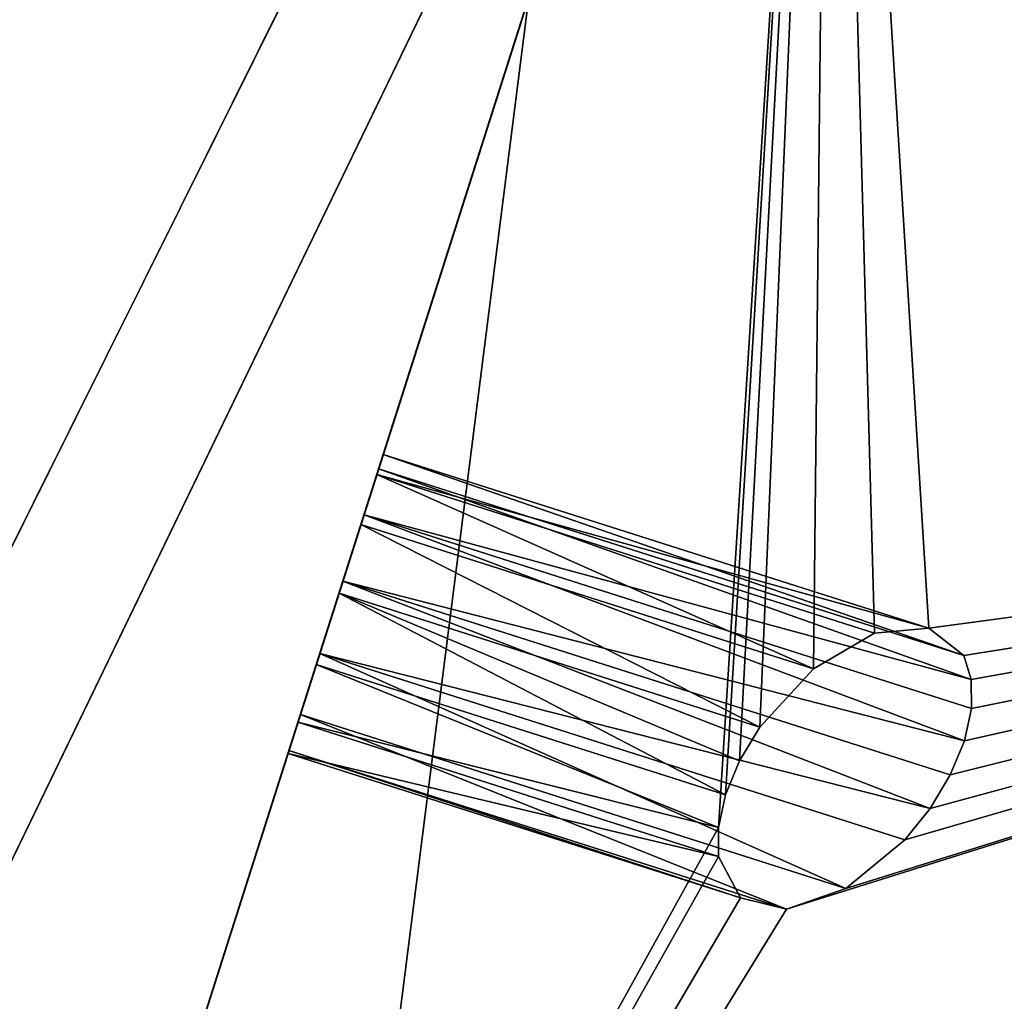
# Model space of a CAD drawing. Extents: x 5.2 to 19.2, y -23 to 23.
# Tile 540 of 656: x 18.295 to 18.478, y -18.814 to -18.632. Entities that reach past the tile are written whole.
import ezdxf

# ---------------------------------------------------------------- set-up
doc = ezdxf.new("R2010")
doc.units = 0
doc.header["$MEASUREMENT"] = 0
doc.layers.get('0').update_dxf_attribs({"linetype": 'CONTINUOUS'})

# ---------------------------------------------------------------- blocks, each defined once
blk = doc.blocks.new('LUXORA_OVAL_LED_37W_STL')
at = {"color": 0}
for p, q in [((18.69293, -17.676, 4.45113), (18.22585, -19.14169, 0.82709)), ((18.69293, -17.676, 4.45113), (18.22585, -19.14169, 0.82709)), ((18.0419, -19.30782, 0.51943), (18.71201, -17.92313, 4.14347)), ((18.0419, -19.30782, 0.51943), (18.71201, -17.92313, 4.14347)), ((17.88697, -19.54595, 4.18098), (18.43425, -18.44684, 4.18098)), ((18.43425, -18.44684, 4.14161), (17.88697, -19.54595, 4.14161)), ((18.43425, -18.44684, 4.14161), (17.88697, -19.54595, 4.14161)), ((17.88697, -19.54595, 4.18098), (18.43425, -18.44684, 4.18098)), ((17.88697, -19.54595, 0.83452), (18.43425, -18.44684, 0.83452)), ((18.43425, -18.44684, 0.79515), (17.88697, -19.54595, 0.79515)), ((18.43425, -18.44684, 0.79515), (17.88697, -19.54595, 0.79515)), ((17.88697, -19.54595, 0.83452), (18.43425, -18.44684, 0.83452)), ((18.44593, -18.4511, 0.51943), (18.22585, -19.14169, 0.82709)), ((18.44593, -18.4511, 0.51943), (18.22585, -19.14169, 0.82709)), ((18.39627, -18.57555, 4.45113), (17.72616, -19.96024, 0.82709)), ((18.39627, -18.57555, 4.45113), (17.72616, -19.96024, 0.82709)), ((18.36141, -18.71631, 0.79625), (18.3626, -18.71259, 0.80983)), ((18.36141, -18.71631, 0.79625), (18.3626, -18.71259, 0.80983)), ((18.3626, -18.71259, 0.80983), (18.36173, -18.7153, 0.82367)), ((18.3626, -18.71259, 0.80983), (18.36173, -18.7153, 0.82367)), ((18.3626, -18.71259, 0.80983), (18.46417, -18.74495, 0.80983)), ((18.3626, -18.71259, 0.80983), (18.46417, -18.74495, 0.80983)), ((18.36173, -18.7153, 0.82367), (18.35901, -18.72383, 0.8346)), ((18.36173, -18.7153, 0.82367), (18.35901, -18.72383, 0.8346)), ((18.36173, -18.7153, 0.82367), (18.47209, -18.75447, 0.82968)), ((18.36173, -18.7153, 0.82367), (18.47209, -18.75447, 0.82968)), ((18.36173, -18.7153, 0.82367), (18.47068, -18.75002, 0.82367)), ((18.36173, -18.7153, 0.82367), (18.47068, -18.75002, 0.82367)), ((18.35844, -18.72563, 0.78604), (18.36141, -18.71631, 0.79625)), ((18.35844, -18.72563, 0.78604), (18.36141, -18.71631, 0.79625)), ((18.36141, -18.71631, 0.79625), (18.45408, -18.74585, 0.79625)), ((18.36141, -18.71631, 0.79625), (18.45408, -18.74585, 0.79625)), ((18.35901, -18.72383, 0.8346), (18.35506, -18.73622, 0.84013)), ((18.35901, -18.72383, 0.8346), (18.35506, -18.73622, 0.84013)), ((18.4708, -18.76593, 0.83816), (18.35901, -18.72383, 0.8346)), ((18.35901, -18.72383, 0.8346), (18.47213, -18.75987, 0.8346)), ((18.4708, -18.76593, 0.83816), (18.35901, -18.72383, 0.8346)), ((18.35901, -18.72383, 0.8346), (18.47213, -18.75987, 0.8346)), ((18.35901, -18.72383, 0.8346), (18.47209, -18.75447, 0.82968)), ((18.35901, -18.72383, 0.8346), (18.47209, -18.75447, 0.82968)), ((18.35437, -18.7384, 0.78155), (18.35844, -18.72563, 0.78604)), ((18.35437, -18.7384, 0.78155), (18.35844, -18.72563, 0.78604)), ((18.35844, -18.72563, 0.78604), (18.44272, -18.75249, 0.78604)), ((18.35844, -18.72563, 0.78604), (18.44272, -18.75249, 0.78604)), ((18.35506, -18.73622, 0.84013), (18.35079, -18.74964, 0.83897)), ((18.35506, -18.73622, 0.84013), (18.35079, -18.74964, 0.83897)), ((18.4708, -18.76593, 0.83816), (18.35506, -18.73622, 0.84013)), ((18.46818, -18.77227, 0.84013), (18.35506, -18.73622, 0.84013)), ((18.4708, -18.76593, 0.83816), (18.35506, -18.73622, 0.84013)), ((18.46818, -18.77227, 0.84013), (18.35506, -18.73622, 0.84013)), ((18.46442, -18.77854, 0.8404), (18.35506, -18.73622, 0.84013)), ((18.46442, -18.77854, 0.8404), (18.35506, -18.73622, 0.84013)), ((18.35013, -18.75169, 0.78379), (18.35437, -18.7384, 0.78155)), ((18.35013, -18.75169, 0.78379), (18.35437, -18.7384, 0.78155)), ((18.35437, -18.7384, 0.78155), (18.43271, -18.76336, 0.78155)), ((18.42633, -18.77597, 0.78379), (18.35437, -18.7384, 0.78155)), ((18.42633, -18.77597, 0.78379), (18.35437, -18.7384, 0.78155)), ((18.42895, -18.76963, 0.78182), (18.35437, -18.7384, 0.78155)), ((18.42895, -18.76963, 0.78182), (18.35437, -18.7384, 0.78155)), ((18.35437, -18.7384, 0.78155), (18.43271, -18.76336, 0.78155)), ((18.46417, -18.74495, 0.80983), (18.45408, -18.74585, 0.79625)), ((18.46417, -18.74495, 0.80983), (18.45408, -18.74585, 0.79625)), ((18.47068, -18.75002, 0.82367), (18.46417, -18.74495, 0.80983)), ((18.47068, -18.75002, 0.82367), (18.46417, -18.74495, 0.80983)), ((18.45408, -18.74585, 0.79625), (18.44272, -18.75249, 0.78604)), ((18.45408, -18.74585, 0.79625), (18.44272, -18.75249, 0.78604)), ((18.35079, -18.74964, 0.83897), (18.34716, -18.76101, 0.8314)), ((18.35079, -18.74964, 0.83897), (18.34716, -18.76101, 0.8314)), ((18.45974, -18.78436, 0.83897), (18.35079, -18.74964, 0.83897)), ((18.46442, -18.77854, 0.8404), (18.35079, -18.74964, 0.83897)), ((18.46442, -18.77854, 0.8404), (18.35079, -18.74964, 0.83897)), ((18.45974, -18.78436, 0.83897), (18.35079, -18.74964, 0.83897)), ((18.47209, -18.75447, 0.82968), (18.47068, -18.75002, 0.82367)), ((18.47209, -18.75447, 0.82968), (18.47068, -18.75002, 0.82367)), ((18.3467, -18.76247, 0.79227), (18.35013, -18.75169, 0.78379)), ((18.3467, -18.76247, 0.79227), (18.35013, -18.75169, 0.78379)), ((18.425, -18.78202, 0.78735), (18.35013, -18.75169, 0.78379)), ((18.425, -18.78202, 0.78735), (18.35013, -18.75169, 0.78379)), ((18.42633, -18.77597, 0.78379), (18.35013, -18.75169, 0.78379)), ((18.42633, -18.77597, 0.78379), (18.35013, -18.75169, 0.78379)), ((18.44272, -18.75249, 0.78604), (18.43271, -18.76336, 0.78155)), ((18.44272, -18.75249, 0.78604), (18.43271, -18.76336, 0.78155)), ((18.47213, -18.75987, 0.8346), (18.47209, -18.75447, 0.82968)), ((18.47213, -18.75987, 0.8346), (18.47209, -18.75447, 0.82968)), ((18.4708, -18.76593, 0.83816), (18.47213, -18.75987, 0.8346)), ((18.4708, -18.76593, 0.83816), (18.47213, -18.75987, 0.8346)), ((18.34716, -18.76101, 0.8314), (18.34502, -18.76773, 0.81915)), ((18.34716, -18.76101, 0.8314), (18.34502, -18.76773, 0.81915)), ((18.44873, -18.79338, 0.8314), (18.34716, -18.76101, 0.8314)), ((18.44873, -18.79338, 0.8314), (18.34716, -18.76101, 0.8314)), ((18.34486, -18.76826, 0.80503), (18.3467, -18.76247, 0.79227)), ((18.34486, -18.76826, 0.80503), (18.3467, -18.76247, 0.79227)), ((18.42504, -18.78743, 0.79227), (18.3467, -18.76247, 0.79227)), ((18.42504, -18.78743, 0.79227), (18.3467, -18.76247, 0.79227)), ((18.425, -18.78202, 0.78735), (18.3467, -18.76247, 0.79227)), ((18.425, -18.78202, 0.78735), (18.3467, -18.76247, 0.79227)), ((18.43271, -18.76336, 0.78155), (18.42895, -18.76963, 0.78182)), ((18.43271, -18.76336, 0.78155), (18.42895, -18.76963, 0.78182)), ((18.46818, -18.77227, 0.84013), (18.4708, -18.76593, 0.83816)), ((18.46818, -18.77227, 0.84013), (18.4708, -18.76593, 0.83816)), ((18.34502, -18.76773, 0.81915), (18.34486, -18.76826, 0.80503)), ((18.34502, -18.76773, 0.81915), (18.34486, -18.76826, 0.80503)), ((18.42914, -18.79511, 0.80503), (18.34486, -18.76826, 0.80503)), ((18.42914, -18.79511, 0.80503), (18.34486, -18.76826, 0.80503)), ((18.43769, -18.79726, 0.81915), (18.34502, -18.76773, 0.81915)), ((18.43769, -18.79726, 0.81915), (18.34502, -18.76773, 0.81915)), ((18.42895, -18.76963, 0.78182), (18.42633, -18.77597, 0.78379)), ((18.42895, -18.76963, 0.78182), (18.42633, -18.77597, 0.78379)), ((18.46442, -18.77854, 0.8404), (18.46818, -18.77227, 0.84013)), ((18.46442, -18.77854, 0.8404), (18.46818, -18.77227, 0.84013)), ((18.42633, -18.77597, 0.78379), (18.425, -18.78202, 0.78735)), ((18.42633, -18.77597, 0.78379), (18.425, -18.78202, 0.78735)), ((18.45974, -18.78436, 0.83897), (18.46442, -18.77854, 0.8404)), ((18.45974, -18.78436, 0.83897), (18.46442, -18.77854, 0.8404)), ((18.425, -18.78202, 0.78735), (18.42504, -18.78743, 0.79227)), ((18.425, -18.78202, 0.78735), (18.42504, -18.78743, 0.79227)), ((18.44873, -18.79338, 0.8314), (18.45974, -18.78436, 0.83897)), ((18.44873, -18.79338, 0.8314), (18.45974, -18.78436, 0.83897)), ((18.42504, -18.78743, 0.79227), (18.42914, -18.79511, 0.80503)), ((18.42504, -18.78743, 0.79227), (18.42914, -18.79511, 0.80503)), ((18.43769, -18.79726, 0.81915), (18.44873, -18.79338, 0.8314)), ((18.43769, -18.79726, 0.81915), (18.44873, -18.79338, 0.8314)), ((18.42914, -18.79511, 0.80503), (18.43769, -18.79726, 0.81915)), ((18.42914, -18.79511, 0.80503), (18.43769, -18.79726, 0.81915))]:
    blk.add_line(p, q, dxfattribs=at)
mesh = blk.add_polyface(dxfattribs=at)
corners = [(5.68976, -17.26589, 4.18098), (5.57647, 16.04331, 4.18098), (5.57647, -16.04331, 4.18098), (5.68976, 17.26589, 4.18098), (6.02576, -18.44684, 4.18098), (6.02576, 18.44684, 4.18098), (6.57305, -19.54595, 4.18098), (6.57305, 19.54595, 4.18098), (7.15127, -16.04331, 4.18098), (7.31298, -20.52577, 4.18098), (7.26225, -17.09924, 4.18098), (7.59035, -18.10902, 4.18098), (8.22035, -21.35295, 4.18098), (8.12122, -19.02851, 4.18098), (8.83167, -19.81755, 4.18098), (9.26427, -21.99931, 4.18098), (9.69064, -20.44162, 4.18098), (10.40918, -22.44286, 4.18098), (10.66059, -20.87348, 4.18098), (11.6161, -22.66847, 4.18098), (11.69914, -21.09423, 4.18098), (12.84392, -22.66847, 4.18098), (12.76088, -21.09423, 4.18098), (13.79943, -20.87348, 4.18098), (14.05084, -22.44286, 4.18098), (14.76938, -20.44162, 4.18098), (15.19575, -21.99931, 4.18098), (15.62835, -19.81755, 4.18098), (16.23966, -21.35295, 4.18098), (16.3388, -19.02851, 4.18098), (17.14704, -20.52577, 4.18098), (16.86967, -18.10902, 4.18098), (17.19777, -17.09924, 4.18098), (17.88697, -19.54595, 4.18098), (17.30875, -16.04331, 4.18098), (17.30875, 16.04331, 4.18098), (7.15127, 16.04331, 4.18098), (7.31298, 20.52577, 4.18098), (7.26225, 17.09924, 4.18098), (7.59035, 18.10902, 4.18098), (8.22035, 21.35295, 4.18098), (8.12122, 19.02851, 4.18098), (8.83167, 19.81755, 4.18098), (9.26427, 21.99931, 4.18098), (9.69064, 20.44162, 4.18098), (10.40918, 22.44286, 4.18098), (10.66059, 20.87348, 4.18098), (11.6161, 22.66847, 4.18098), (11.69914, 21.09423, 4.18098), (12.84392, 22.66847, 4.18098), (12.76088, 21.09423, 4.18098), (13.79943, 20.87348, 4.18098), (14.05084, 22.44286, 4.18098), (14.76938, 20.44162, 4.18098), (15.19575, 21.99931, 4.18098), (15.62835, 19.81755, 4.18098), (16.23966, 21.35295, 4.18098), (16.3388, 19.02851, 4.18098), (17.14704, 20.52577, 4.18098), (16.86967, 18.10902, 4.18098), (17.19777, 17.09924, 4.18098), (17.88697, 19.54595, 4.18098), (18.43425, -18.44684, 4.18098), (18.43425, 18.44684, 4.18098), (18.77026, -17.26589, 4.18098), (18.77026, 17.26589, 4.18098), (18.88355, -16.04331, 4.18098), (18.88355, 16.04331, 4.18098)]
mesh.append_faces([[corners[k] for k in face] for face in [(0, 1, 2), (65, 66, 67)]], dxfattribs={"vtx0": -1, "color": 0})
mesh.append_faces([[corners[k] for k in face] for face in [(1, 0, 3), (3, 4, 5), (5, 6, 7), (8, 9, 10), (10, 9, 11), (11, 12, 13), (13, 12, 14), (14, 15, 16), (16, 17, 18), (18, 19, 20), (20, 21, 22), (22, 21, 23), (23, 24, 25), (25, 26, 27), (27, 28, 29), (29, 30, 31), (31, 30, 32), (32, 33, 34), (34, 33, 35), (7, 36, 37), (36, 7, 8), (37, 39, 40), (40, 42, 43), (43, 44, 45), (45, 46, 47), (47, 48, 49), (49, 51, 52), (52, 53, 54), (54, 55, 56), (56, 57, 58), (58, 60, 61), (61, 62, 63), (63, 64, 65)]], dxfattribs={"vtx0": -1, "vtx1": -1, "color": 0})
mesh.append_faces([[corners[k] for k in face] for face in [(7, 6, 8), (61, 35, 33)]], dxfattribs={"vtx0": -1, "vtx1": -1, "vtx2": -1, "color": 0})
mesh.append_faces([[corners[k] for k in face] for face in [(3, 0, 4), (5, 4, 6), (8, 6, 9), (11, 9, 12), (14, 12, 15), (16, 15, 17), (18, 17, 19), (20, 19, 21), (23, 21, 24), (25, 24, 26), (27, 26, 28), (29, 28, 30), (32, 30, 33), (37, 36, 38), (37, 38, 39), (40, 39, 41), (40, 41, 42), (43, 42, 44), (45, 44, 46), (47, 46, 48), (49, 48, 50), (49, 50, 51), (52, 51, 53), (54, 53, 55), (56, 55, 57), (58, 57, 59), (58, 59, 60), (61, 60, 35), (61, 33, 62), (63, 62, 64), (65, 64, 66)]], dxfattribs={"vtx0": -1, "vtx2": -1, "color": 0})
mesh = blk.add_polyface(dxfattribs=at)
corners = [(5.68976, 17.26589, 4.14161), (5.57647, -16.04331, 4.14161), (5.57647, 16.04331, 4.14161), (5.68976, -17.26589, 4.14161), (6.02576, 18.44684, 4.14161), (6.02576, -18.44684, 4.14161), (6.57305, 19.54595, 4.14161), (6.57305, -19.54595, 4.14161), (7.15127, 16.04331, 4.14161), (7.31298, 20.52577, 4.14161), (7.26225, 17.09924, 4.14161), (7.59035, 18.10902, 4.14161), (8.22035, 21.35295, 4.14161), (8.12122, 19.02851, 4.14161), (8.83167, 19.81755, 4.14161), (9.26427, 21.99931, 4.14161), (9.69064, 20.44162, 4.14161), (10.40918, 22.44286, 4.14161), (10.66059, 20.87348, 4.14161), (11.6161, 22.66847, 4.14161), (11.69914, 21.09423, 4.14161), (12.84392, 22.66847, 4.14161), (12.76088, 21.09423, 4.14161), (13.79943, 20.87348, 4.14161), (14.05084, 22.44286, 4.14161), (14.76938, 20.44162, 4.14161), (15.19575, 21.99931, 4.14161), (15.62835, 19.81755, 4.14161), (16.23966, 21.35295, 4.14161), (16.3388, 19.02851, 4.14161), (17.14704, 20.52577, 4.14161), (16.86967, 18.10902, 4.14161), (17.19777, 17.09924, 4.14161), (17.88697, 19.54595, 4.14161), (17.30875, 16.04331, 4.14161), (17.30875, -16.04331, 4.14161), (7.15127, -16.04331, 4.14161), (7.31298, -20.52577, 4.14161), (7.26225, -17.09924, 4.14161), (7.59035, -18.10902, 4.14161), (8.22035, -21.35295, 4.14161), (8.12122, -19.02851, 4.14161), (8.83167, -19.81755, 4.14161), (9.26427, -21.99931, 4.14161), (9.69064, -20.44162, 4.14161), (10.40918, -22.44286, 4.14161), (10.66059, -20.87348, 4.14161), (11.6161, -22.66847, 4.14161), (11.69914, -21.09423, 4.14161), (12.84392, -22.66847, 4.14161), (12.76088, -21.09423, 4.14161), (13.79943, -20.87348, 4.14161), (14.05084, -22.44286, 4.14161), (14.76938, -20.44162, 4.14161), (15.19575, -21.99931, 4.14161), (15.62835, -19.81755, 4.14161), (16.23966, -21.35295, 4.14161), (16.3388, -19.02851, 4.14161), (17.14704, -20.52577, 4.14161), (16.86967, -18.10902, 4.14161), (17.19777, -17.09924, 4.14161), (17.88697, -19.54595, 4.14161), (18.43425, 18.44684, 4.14161), (18.43425, -18.44684, 4.14161), (18.77026, 17.26589, 4.14161), (18.77026, -17.26589, 4.14161), (18.88355, 16.04331, 4.14161), (18.88355, -16.04331, 4.14161)]
mesh.append_faces([[corners[k] for k in face] for face in [(0, 1, 2), (65, 66, 67)]], dxfattribs={"vtx0": -1, "color": 0})
mesh.append_faces([[corners[k] for k in face] for face in [(1, 0, 3), (3, 4, 5), (5, 6, 7), (8, 9, 10), (10, 9, 11), (11, 12, 13), (13, 12, 14), (14, 15, 16), (16, 17, 18), (18, 19, 20), (20, 21, 22), (22, 21, 23), (23, 24, 25), (25, 26, 27), (27, 28, 29), (29, 30, 31), (31, 30, 32), (32, 33, 34), (34, 33, 35), (7, 36, 37), (36, 7, 8), (37, 39, 40), (40, 42, 43), (43, 44, 45), (45, 46, 47), (47, 48, 49), (49, 51, 52), (52, 53, 54), (54, 55, 56), (56, 57, 58), (58, 60, 61), (61, 62, 63), (63, 64, 65)]], dxfattribs={"vtx0": -1, "vtx1": -1, "color": 0})
mesh.append_faces([[corners[k] for k in face] for face in [(7, 6, 8), (61, 35, 33)]], dxfattribs={"vtx0": -1, "vtx1": -1, "vtx2": -1, "color": 0})
mesh.append_faces([[corners[k] for k in face] for face in [(3, 0, 4), (5, 4, 6), (8, 6, 9), (11, 9, 12), (14, 12, 15), (16, 15, 17), (18, 17, 19), (20, 19, 21), (23, 21, 24), (25, 24, 26), (27, 26, 28), (29, 28, 30), (32, 30, 33), (37, 36, 38), (37, 38, 39), (40, 39, 41), (40, 41, 42), (43, 42, 44), (45, 44, 46), (47, 46, 48), (49, 48, 50), (49, 50, 51), (52, 51, 53), (54, 53, 55), (56, 55, 57), (58, 57, 59), (58, 59, 60), (61, 60, 35), (61, 33, 62), (63, 62, 64), (65, 64, 66)]], dxfattribs={"vtx0": -1, "vtx2": -1, "color": 0})
mesh = blk.add_polyface(dxfattribs=at)
corners = [(5.68976, -17.26589, 0.83452), (5.57647, 16.04331, 0.83452), (5.57647, -16.04331, 0.83452), (5.68976, 17.26589, 0.83452), (6.02576, -18.44684, 0.83452), (6.02576, 18.44684, 0.83452), (6.57305, -19.54595, 0.83452), (6.57305, 19.54595, 0.83452), (7.15127, -16.04331, 0.83452), (7.31298, -20.52577, 0.83452), (7.26225, -17.09924, 0.83452), (7.59035, -18.10902, 0.83452), (8.22035, -21.35295, 0.83452), (8.12122, -19.02851, 0.83452), (8.83167, -19.81755, 0.83452), (9.26427, -21.99931, 0.83452), (9.69064, -20.44162, 0.83452), (10.40918, -22.44286, 0.83452), (10.66059, -20.87348, 0.83452), (11.6161, -22.66847, 0.83452), (11.69914, -21.09423, 0.83452), (12.84392, -22.66847, 0.83452), (12.76088, -21.09423, 0.83452), (13.79943, -20.87348, 0.83452), (14.05084, -22.44286, 0.83452), (14.76938, -20.44162, 0.83452), (15.19575, -21.99931, 0.83452), (15.62835, -19.81755, 0.83452), (16.23966, -21.35295, 0.83452), (16.3388, -19.02851, 0.83452), (17.14704, -20.52577, 0.83452), (16.86967, -18.10902, 0.83452), (17.19777, -17.09924, 0.83452), (17.88697, -19.54595, 0.83452), (17.30875, -16.04331, 0.83452), (17.30875, 16.04331, 0.83452), (7.15127, 16.04331, 0.83452), (7.31298, 20.52577, 0.83452), (7.26225, 17.09924, 0.83452), (7.59035, 18.10902, 0.83452), (8.22035, 21.35295, 0.83452), (8.12122, 19.02851, 0.83452), (8.83167, 19.81755, 0.83452), (9.26427, 21.99931, 0.83452), (9.69064, 20.44162, 0.83452), (10.40918, 22.44286, 0.83452), (10.66059, 20.87348, 0.83452), (11.6161, 22.66847, 0.83452), (11.69914, 21.09423, 0.83452), (12.84392, 22.66847, 0.83452), (12.76088, 21.09423, 0.83452), (13.79943, 20.87348, 0.83452), (14.05084, 22.44286, 0.83452), (14.76938, 20.44162, 0.83452), (15.19575, 21.99931, 0.83452), (15.62835, 19.81755, 0.83452), (16.23966, 21.35295, 0.83452), (16.3388, 19.02851, 0.83452), (17.14704, 20.52577, 0.83452), (16.86967, 18.10902, 0.83452), (17.19777, 17.09924, 0.83452), (17.88697, 19.54595, 0.83452), (18.43425, -18.44684, 0.83452), (18.43425, 18.44684, 0.83452), (18.77026, -17.26589, 0.83452), (18.77026, 17.26589, 0.83452), (18.88355, -16.04331, 0.83452), (18.88355, 16.04331, 0.83452)]
mesh.append_faces([[corners[k] for k in face] for face in [(0, 1, 2), (65, 66, 67)]], dxfattribs={"vtx0": -1, "color": 0})
mesh.append_faces([[corners[k] for k in face] for face in [(1, 0, 3), (3, 4, 5), (5, 6, 7), (8, 9, 10), (10, 9, 11), (11, 12, 13), (13, 12, 14), (14, 15, 16), (16, 17, 18), (18, 19, 20), (20, 21, 22), (22, 21, 23), (23, 24, 25), (25, 26, 27), (27, 28, 29), (29, 30, 31), (31, 30, 32), (32, 33, 34), (34, 33, 35), (7, 36, 37), (36, 7, 8), (37, 39, 40), (40, 42, 43), (43, 44, 45), (45, 46, 47), (47, 48, 49), (49, 51, 52), (52, 53, 54), (54, 55, 56), (56, 57, 58), (58, 60, 61), (61, 62, 63), (63, 64, 65)]], dxfattribs={"vtx0": -1, "vtx1": -1, "color": 0})
mesh.append_faces([[corners[k] for k in face] for face in [(7, 6, 8), (61, 35, 33)]], dxfattribs={"vtx0": -1, "vtx1": -1, "vtx2": -1, "color": 0})
mesh.append_faces([[corners[k] for k in face] for face in [(3, 0, 4), (5, 4, 6), (8, 6, 9), (11, 9, 12), (14, 12, 15), (16, 15, 17), (18, 17, 19), (20, 19, 21), (23, 21, 24), (25, 24, 26), (27, 26, 28), (29, 28, 30), (32, 30, 33), (37, 36, 38), (37, 38, 39), (40, 39, 41), (40, 41, 42), (43, 42, 44), (45, 44, 46), (47, 46, 48), (49, 48, 50), (49, 50, 51), (52, 51, 53), (54, 53, 55), (56, 55, 57), (58, 57, 59), (58, 59, 60), (61, 60, 35), (61, 33, 62), (63, 62, 64), (65, 64, 66)]], dxfattribs={"vtx0": -1, "vtx2": -1, "color": 0})
mesh = blk.add_polyface(dxfattribs=at)
corners = [(5.68976, 17.26589, 0.79515), (5.57647, -16.04331, 0.79515), (5.57647, 16.04331, 0.79515), (5.68976, -17.26589, 0.79515), (6.02576, 18.44684, 0.79515), (6.02576, -18.44684, 0.79515), (6.57305, 19.54595, 0.79515), (6.57305, -19.54595, 0.79515), (7.15127, 16.04331, 0.79515), (7.31298, 20.52577, 0.79515), (7.26225, 17.09924, 0.79515), (7.59035, 18.10902, 0.79515), (8.22035, 21.35295, 0.79515), (8.12122, 19.02851, 0.79515), (8.83167, 19.81755, 0.79515), (9.26427, 21.99931, 0.79515), (9.69064, 20.44162, 0.79515), (10.40918, 22.44286, 0.79515), (10.66059, 20.87348, 0.79515), (11.6161, 22.66847, 0.79515), (11.69914, 21.09423, 0.79515), (12.84392, 22.66847, 0.79515), (12.76088, 21.09423, 0.79515), (13.79943, 20.87348, 0.79515), (14.05084, 22.44286, 0.79515), (14.76938, 20.44162, 0.79515), (15.19575, 21.99931, 0.79515), (15.62835, 19.81755, 0.79515), (16.23966, 21.35295, 0.79515), (16.3388, 19.02851, 0.79515), (17.14704, 20.52577, 0.79515), (16.86967, 18.10902, 0.79515), (17.19777, 17.09924, 0.79515), (17.88697, 19.54595, 0.79515), (17.30875, 16.04331, 0.79515), (17.30875, -16.04331, 0.79515), (7.15127, -16.04331, 0.79515), (7.31298, -20.52577, 0.79515), (7.26225, -17.09924, 0.79515), (7.59035, -18.10902, 0.79515), (8.22035, -21.35295, 0.79515), (8.12122, -19.02851, 0.79515), (8.83167, -19.81755, 0.79515), (9.26427, -21.99931, 0.79515), (9.69064, -20.44162, 0.79515), (10.40918, -22.44286, 0.79515), (10.66059, -20.87348, 0.79515), (11.6161, -22.66847, 0.79515), (11.69914, -21.09423, 0.79515), (12.84392, -22.66847, 0.79515), (12.76088, -21.09423, 0.79515), (13.79943, -20.87348, 0.79515), (14.05084, -22.44286, 0.79515), (14.76938, -20.44162, 0.79515), (15.19575, -21.99931, 0.79515), (15.62835, -19.81755, 0.79515), (16.23966, -21.35295, 0.79515), (16.3388, -19.02851, 0.79515), (17.14704, -20.52577, 0.79515), (16.86967, -18.10902, 0.79515), (17.19777, -17.09924, 0.79515), (17.88697, -19.54595, 0.79515), (18.43425, 18.44684, 0.79515), (18.43425, -18.44684, 0.79515), (18.77026, 17.26589, 0.79515), (18.77026, -17.26589, 0.79515), (18.88355, 16.04331, 0.79515), (18.88355, -16.04331, 0.79515)]
mesh.append_faces([[corners[k] for k in face] for face in [(0, 1, 2), (65, 66, 67)]], dxfattribs={"vtx0": -1, "color": 0})
mesh.append_faces([[corners[k] for k in face] for face in [(1, 0, 3), (3, 4, 5), (5, 6, 7), (8, 9, 10), (10, 9, 11), (11, 12, 13), (13, 12, 14), (14, 15, 16), (16, 17, 18), (18, 19, 20), (20, 21, 22), (22, 21, 23), (23, 24, 25), (25, 26, 27), (27, 28, 29), (29, 30, 31), (31, 30, 32), (32, 33, 34), (34, 33, 35), (7, 36, 37), (36, 7, 8), (37, 39, 40), (40, 42, 43), (43, 44, 45), (45, 46, 47), (47, 48, 49), (49, 51, 52), (52, 53, 54), (54, 55, 56), (56, 57, 58), (58, 60, 61), (61, 62, 63), (63, 64, 65)]], dxfattribs={"vtx0": -1, "vtx1": -1, "color": 0})
mesh.append_faces([[corners[k] for k in face] for face in [(7, 6, 8), (61, 35, 33)]], dxfattribs={"vtx0": -1, "vtx1": -1, "vtx2": -1, "color": 0})
mesh.append_faces([[corners[k] for k in face] for face in [(3, 0, 4), (5, 4, 6), (8, 6, 9), (11, 9, 12), (14, 12, 15), (16, 15, 17), (18, 17, 19), (20, 19, 21), (23, 21, 24), (25, 24, 26), (27, 26, 28), (29, 28, 30), (32, 30, 33), (37, 36, 38), (37, 38, 39), (40, 39, 41), (40, 41, 42), (43, 42, 44), (45, 44, 46), (47, 46, 48), (49, 48, 50), (49, 50, 51), (52, 51, 53), (54, 53, 55), (56, 55, 57), (58, 57, 59), (58, 59, 60), (61, 60, 35), (61, 33, 62), (63, 62, 64), (65, 64, 66)]], dxfattribs={"vtx0": -1, "vtx2": -1, "color": 0})
mesh = blk.add_polyface(dxfattribs=at)
corners = [(6.14095, -17.17998, 4.13799), (6.03436, 16.05688, 4.13799), (6.03436, -16.02974, 4.13799), (6.14095, 17.20712, 4.13799), (6.42806, -16.02974, 4.13799), (6.45707, -18.29106, 4.13799), (6.54078, -17.17417, 4.13799), (6.97198, -19.32512, 4.13799), (6.87459, -18.27462, 4.13799), (7.41668, -19.28879, 4.13799), (7.66812, -20.24697, 4.13799), (8.14621, -20.17773, 4.13799), (8.52181, -21.0252, 4.13799), (9.03515, -20.90726, 4.13799), (9.50395, -21.63332, 4.13799), (10.04933, -21.44935, 4.13799), (10.58112, -22.05062, 4.13799), (11.14977, -21.78317, 4.13799), (11.71662, -22.26288, 4.13799), (12.2942, -21.89588, 4.13799), (12.87179, -22.26288, 4.13799), (13.43863, -21.78317, 4.13799), (14.00729, -22.05062, 4.13799), (14.53908, -21.44935, 4.13799), (15.08446, -21.63332, 4.13799), (15.55326, -20.90726, 4.13799), (16.0666, -21.0252, 4.13799), (16.44219, -20.17773, 4.13799), (16.92028, -20.24697, 4.13799), (17.17172, -19.28879, 4.13799), (17.61643, -19.32512, 4.13799), (17.71381, -18.27462, 4.13799), (18.13133, -18.29106, 4.13799), (18.04763, -17.17417, 4.13799), (18.16035, -16.02974, 4.13799), (18.44746, -17.17998, 4.13799), (18.16035, 16.05688, 4.13799), (6.42806, 16.05688, 4.13799), (6.45707, 18.31819, 4.13799), (6.54078, 17.2013, 4.13799), (6.97198, 19.35226, 4.13799), (6.87459, 18.30175, 4.13799), (7.41668, 19.31593, 4.13799), (7.66812, 20.2741, 4.13799), (8.14621, 20.20486, 4.13799), (8.52181, 21.05234, 4.13799), (9.03515, 20.93439, 4.13799), (9.50395, 21.66046, 4.13799), (10.04933, 21.47648, 4.13799), (10.58112, 22.07775, 4.13799), (11.14977, 21.8103, 4.13799), (11.71662, 22.29002, 4.13799), (12.2942, 21.92302, 4.13799), (12.87179, 22.29002, 4.13799), (13.43863, 21.8103, 4.13799), (14.00729, 22.07775, 4.13799), (14.53908, 21.47648, 4.13799), (15.08446, 21.66046, 4.13799), (15.55326, 20.93439, 4.13799), (16.0666, 21.05234, 4.13799), (16.44219, 20.20486, 4.13799), (16.92028, 20.2741, 4.13799), (17.17172, 19.31593, 4.13799), (17.61643, 19.35226, 4.13799), (17.71381, 18.30175, 4.13799), (18.13133, 18.31819, 4.13799), (18.04763, 17.2013, 4.13799), (18.44746, 17.20712, 4.13799), (18.55405, -16.02974, 4.13799), (18.55405, 16.05688, 4.13799)]
mesh.append_faces([[corners[k] for k in face] for face in [(0, 1, 2), (67, 68, 69)]], dxfattribs={"vtx0": -1, "color": 0})
mesh.append_faces([[corners[k] for k in face] for face in [(1, 0, 3), (4, 5, 6), (6, 7, 8), (8, 7, 9), (9, 10, 11), (11, 12, 13), (13, 14, 15), (15, 16, 17), (17, 18, 19), (19, 20, 21), (21, 22, 23), (23, 24, 25), (25, 26, 27), (27, 28, 29), (29, 30, 31), (31, 32, 33), (33, 32, 34), (34, 35, 36), (3, 37, 38), (37, 3, 4), (38, 39, 40), (40, 42, 43), (43, 44, 45), (45, 46, 47), (47, 48, 49), (49, 50, 51), (51, 52, 53), (53, 54, 55), (55, 56, 57), (57, 58, 59), (59, 60, 61), (61, 62, 63), (63, 64, 65), (65, 36, 67)]], dxfattribs={"vtx0": -1, "vtx1": -1, "color": 0})
mesh.append_faces([[corners[k] for k in face] for face in [(3, 0, 4), (67, 36, 35)]], dxfattribs={"vtx0": -1, "vtx1": -1, "vtx2": -1, "color": 0})
mesh.append_faces([[corners[k] for k in face] for face in [(4, 0, 5), (6, 5, 7), (9, 7, 10), (11, 10, 12), (13, 12, 14), (15, 14, 16), (17, 16, 18), (19, 18, 20), (21, 20, 22), (23, 22, 24), (25, 24, 26), (27, 26, 28), (29, 28, 30), (31, 30, 32), (34, 32, 35), (38, 37, 39), (40, 39, 41), (40, 41, 42), (43, 42, 44), (45, 44, 46), (47, 46, 48), (49, 48, 50), (51, 50, 52), (53, 52, 54), (55, 54, 56), (57, 56, 58), (59, 58, 60), (61, 60, 62), (63, 62, 64), (65, 64, 66), (65, 66, 36), (67, 35, 68)]], dxfattribs={"vtx0": -1, "vtx2": -1, "color": 0})
mesh = blk.add_polyface(dxfattribs=at)
corners = [(6.14095, 17.20712, 4.09862), (6.03436, -16.02974, 4.09862), (6.03436, 16.05688, 4.09862), (6.14095, -17.17998, 4.09862), (6.42806, 16.05688, 4.09862), (6.45707, 18.31819, 4.09862), (6.54078, 17.2013, 4.09862), (6.97198, 19.35226, 4.09862), (6.87459, 18.30175, 4.09862), (7.41668, 19.31593, 4.09862), (7.66812, 20.2741, 4.09862), (8.14621, 20.20486, 4.09862), (8.52181, 21.05234, 4.09862), (9.03515, 20.93439, 4.09862), (9.50395, 21.66046, 4.09862), (10.04933, 21.47648, 4.09862), (10.58112, 22.07775, 4.09862), (11.14977, 21.8103, 4.09862), (11.71662, 22.29002, 4.09862), (12.2942, 21.92302, 4.09862), (12.87179, 22.29002, 4.09862), (13.43863, 21.8103, 4.09862), (14.00729, 22.07775, 4.09862), (14.53908, 21.47648, 4.09862), (15.08446, 21.66046, 4.09862), (15.55326, 20.93439, 4.09862), (16.0666, 21.05234, 4.09862), (16.44219, 20.20486, 4.09862), (16.92028, 20.2741, 4.09862), (17.17172, 19.31593, 4.09862), (17.61643, 19.35226, 4.09862), (17.71381, 18.30175, 4.09862), (18.13133, 18.31819, 4.09862), (18.04763, 17.2013, 4.09862), (18.16035, 16.05688, 4.09862), (18.44746, 17.20712, 4.09862), (18.16035, -16.02974, 4.09862), (6.42806, -16.02974, 4.09862), (6.45707, -18.29106, 4.09862), (6.54078, -17.17417, 4.09862), (6.97198, -19.32512, 4.09862), (6.87459, -18.27462, 4.09862), (7.41668, -19.28879, 4.09862), (7.66812, -20.24697, 4.09862), (8.14621, -20.17773, 4.09862), (8.52181, -21.0252, 4.09862), (9.03515, -20.90726, 4.09862), (9.50395, -21.63332, 4.09862), (10.04933, -21.44935, 4.09862), (10.58112, -22.05062, 4.09862), (11.14977, -21.78317, 4.09862), (11.71662, -22.26288, 4.09862), (12.2942, -21.89588, 4.09862), (12.87179, -22.26288, 4.09862), (13.43863, -21.78317, 4.09862), (14.00729, -22.05062, 4.09862), (14.53908, -21.44935, 4.09862), (15.08446, -21.63332, 4.09862), (15.55326, -20.90726, 4.09862), (16.0666, -21.0252, 4.09862), (16.44219, -20.17773, 4.09862), (16.92028, -20.24697, 4.09862), (17.17172, -19.28879, 4.09862), (17.61643, -19.32512, 4.09862), (17.71381, -18.27462, 4.09862), (18.13133, -18.29106, 4.09862), (18.04763, -17.17417, 4.09862), (18.44746, -17.17998, 4.09862), (18.55405, 16.05688, 4.09862), (18.55405, -16.02974, 4.09862)]
mesh.append_faces([[corners[k] for k in face] for face in [(0, 1, 2), (67, 68, 69)]], dxfattribs={"vtx0": -1, "color": 0})
mesh.append_faces([[corners[k] for k in face] for face in [(1, 0, 3), (4, 5, 6), (6, 7, 8), (8, 7, 9), (9, 10, 11), (11, 12, 13), (13, 14, 15), (15, 16, 17), (17, 18, 19), (19, 20, 21), (21, 22, 23), (23, 24, 25), (25, 26, 27), (27, 28, 29), (29, 30, 31), (31, 32, 33), (33, 32, 34), (34, 35, 36), (3, 37, 38), (37, 3, 4), (38, 39, 40), (40, 42, 43), (43, 44, 45), (45, 46, 47), (47, 48, 49), (49, 50, 51), (51, 52, 53), (53, 54, 55), (55, 56, 57), (57, 58, 59), (59, 60, 61), (61, 62, 63), (63, 64, 65), (65, 36, 67)]], dxfattribs={"vtx0": -1, "vtx1": -1, "color": 0})
mesh.append_faces([[corners[k] for k in face] for face in [(3, 0, 4), (67, 36, 35)]], dxfattribs={"vtx0": -1, "vtx1": -1, "vtx2": -1, "color": 0})
mesh.append_faces([[corners[k] for k in face] for face in [(4, 0, 5), (6, 5, 7), (9, 7, 10), (11, 10, 12), (13, 12, 14), (15, 14, 16), (17, 16, 18), (19, 18, 20), (21, 20, 22), (23, 22, 24), (25, 24, 26), (27, 26, 28), (29, 28, 30), (31, 30, 32), (34, 32, 35), (38, 37, 39), (40, 39, 41), (40, 41, 42), (43, 42, 44), (45, 44, 46), (47, 46, 48), (49, 48, 50), (51, 50, 52), (53, 52, 54), (55, 54, 56), (57, 56, 58), (59, 58, 60), (61, 60, 62), (63, 62, 64), (65, 64, 66), (65, 66, 36), (67, 35, 68)]], dxfattribs={"vtx0": -1, "vtx2": -1, "color": 0})
mesh = blk.add_polyface(dxfattribs=at)
corners = [(18.69293, -17.676, 4.45113), (18.77661, -17.41344, 4.16776), (18.77644, -17.41396, 4.15364), (18.77875, -17.40672, 4.18001), (18.78237, -17.39535, 4.18758), (18.78665, -17.38193, 4.18873), (18.91301, -16.98541, 4.14347), (18.7906, -17.36953, 4.18321), (18.79332, -17.361, 4.17228), (18.79418, -17.35829, 4.15843), (18.22585, -19.14169, 0.82709), (18.34502, -18.76773, 0.81915), (18.34486, -18.76826, 0.80503), (18.34716, -18.76101, 0.8314), (18.35079, -18.74964, 0.83897), (18.35506, -18.73622, 0.84013), (18.35901, -18.72383, 0.8346), (18.36173, -18.7153, 0.82367), (18.3626, -18.71259, 0.80983), (18.44593, -18.4511, 0.51943), (18.77829, -17.40817, 4.14088), (18.78172, -17.3974, 4.1324), (18.78596, -17.3841, 4.13015), (18.79002, -17.37134, 4.13465), (18.79299, -17.36202, 4.14485), (18.3467, -18.76247, 0.79227), (18.35013, -18.75169, 0.78379), (18.35437, -18.7384, 0.78155), (18.35844, -18.72563, 0.78604), (18.36141, -18.71631, 0.79625)]
mesh.append_faces([[corners[k] for k in face] for face in [(1, 0, 3), (3, 0, 4), (4, 0, 5), (5, 6, 7), (7, 6, 8), (8, 6, 9), (11, 0, 13), (13, 0, 14), (14, 0, 15), (15, 0, 16), (16, 0, 17), (17, 0, 18), (19, 22, 6), (20, 0, 2), (10, 25, 19), (25, 10, 12)]], dxfattribs={"vtx0": -1, "vtx1": -1, "color": 0})
mesh.append_faces([[corners[k] for k in face] for face in [(18, 0, 19), (19, 0, 20)]], dxfattribs={"vtx0": -1, "vtx1": -1, "vtx2": -1, "color": 0})
mesh.append_faces([[corners[k] for k in face] for face in [(0, 1, 2), (5, 0, 6), (10, 11, 12), (11, 10, 0), (19, 20, 21), (19, 21, 22), (6, 22, 23), (6, 23, 24), (6, 24, 9), (19, 25, 26), (19, 26, 27), (19, 27, 28), (19, 28, 29), (19, 29, 18)]], dxfattribs={"vtx0": -1, "vtx2": -1, "color": 0})
mesh = blk.add_polyface(dxfattribs=at)
corners = [(18.44593, -18.4511, 0.51943), (19.05888, -17.61569, 3.84067), (18.7095, -18.71202, 1.12989), (18.91301, -16.98541, 4.14347)]
mesh.append_faces([[corners[k] for k in face] for face in [(0, 1, 2), (1, 0, 3)]], dxfattribs={"vtx0": -1, "color": 0})
mesh = blk.add_polyface(dxfattribs=at)
corners = [(18.7095, -18.71202, 1.12989), (18.69293, -17.676, 4.45113), (18.22585, -19.14169, 0.82709), (19.05888, -17.61569, 3.84067)]
mesh.append_faces([[corners[k] for k in face] for face in [(0, 1, 2), (1, 0, 3)]], dxfattribs={"vtx0": -1, "color": 0})
mesh = blk.add_polyface(dxfattribs=at)
corners = [(18.39627, -18.57555, 4.45113), (18.51632, -18.3275, 4.16776), (18.51608, -18.32799, 4.15364), (18.51939, -18.32115, 4.18001), (18.52459, -18.31041, 4.18758), (18.53072, -18.29773, 4.18873), (18.71201, -17.92313, 4.14347), (18.53639, -18.28602, 4.18321), (18.54029, -18.27796, 4.17228), (18.54153, -18.2754, 4.15843), (17.72616, -19.96024, 0.82709), (17.89714, -19.60695, 0.81915), (17.8969, -19.60744, 0.80503), (17.90021, -19.6006, 0.8314), (17.90541, -19.58986, 0.83897), (17.91154, -19.57718, 0.84013), (17.91721, -19.56547, 0.8346), (17.92111, -19.55741, 0.82367), (17.92235, -19.55485, 0.80983), (18.0419, -19.30782, 0.51943), (18.51872, -18.32252, 4.14088), (18.52365, -18.31234, 4.1324), (18.52973, -18.29979, 4.13015), (18.53557, -18.28772, 4.13465), (18.53983, -18.27892, 4.14485), (17.89954, -19.60198, 0.79227), (17.90447, -19.59179, 0.78379), (17.91055, -19.57923, 0.78155), (17.91638, -19.56717, 0.78604), (17.92064, -19.55837, 0.79625)]
mesh.append_faces([[corners[k] for k in face] for face in [(1, 0, 3), (3, 0, 4), (4, 0, 5), (5, 6, 7), (7, 6, 8), (8, 6, 9), (11, 0, 13), (13, 0, 14), (14, 0, 15), (15, 0, 16), (16, 0, 17), (17, 0, 18), (19, 22, 6), (20, 0, 2), (10, 25, 19), (25, 10, 12)]], dxfattribs={"vtx0": -1, "vtx1": -1, "color": 0})
mesh.append_faces([[corners[k] for k in face] for face in [(18, 0, 19), (19, 0, 20)]], dxfattribs={"vtx0": -1, "vtx1": -1, "vtx2": -1, "color": 0})
mesh.append_faces([[corners[k] for k in face] for face in [(0, 1, 2), (5, 0, 6), (10, 11, 12), (11, 10, 0), (19, 20, 21), (19, 21, 22), (6, 22, 23), (6, 23, 24), (6, 24, 9), (19, 25, 26), (19, 26, 27), (19, 27, 28), (19, 28, 29), (19, 29, 18)]], dxfattribs={"vtx0": -1, "vtx2": -1, "color": 0})
mesh = blk.add_polyface(dxfattribs=at)
corners = [(18.0419, -19.30782, 0.51943), (18.76707, -18.56772, 3.84067), (18.26583, -19.60346, 1.12989), (18.71201, -17.92313, 4.14347)]
mesh.append_faces([[corners[k] for k in face] for face in [(0, 1, 2), (1, 0, 3)]], dxfattribs={"vtx0": -1, "color": 0})
mesh = blk.add_polyface(dxfattribs=at)
corners = [(18.43425, -18.44684, 4.14161), (17.88697, -19.54595, 4.18098), (17.88697, -19.54595, 4.14161), (18.43425, -18.44684, 4.18098)]
mesh.append_faces([[corners[k] for k in face] for face in [(0, 1, 2), (1, 0, 3)]], dxfattribs={"vtx0": -1, "color": 0})
mesh = blk.add_polyface(dxfattribs=at)
corners = [(18.43425, -18.44684, 0.79515), (17.88697, -19.54595, 0.83452), (17.88697, -19.54595, 0.79515), (18.43425, -18.44684, 0.83452)]
mesh.append_faces([[corners[k] for k in face] for face in [(0, 1, 2), (1, 0, 3)]], dxfattribs={"vtx0": -1, "color": 0})
mesh = blk.add_polyface(dxfattribs=at)
corners = [(18.22585, -19.14169, 0.82709), (18.42914, -18.79511, 0.80503), (18.43769, -18.79726, 0.81915), (18.42504, -18.78743, 0.79227), (18.425, -18.78202, 0.78735), (18.44593, -18.4511, 0.51943), (18.42633, -18.77597, 0.78379), (18.42895, -18.76963, 0.78182), (18.43271, -18.76336, 0.78155), (18.44272, -18.75249, 0.78604), (18.45408, -18.74585, 0.79625), (18.46417, -18.74495, 0.80983), (18.7095, -18.71202, 1.12989), (18.44873, -18.79338, 0.8314), (18.45974, -18.78436, 0.83897), (18.46442, -18.77854, 0.8404), (18.46818, -18.77227, 0.84013), (18.4708, -18.76593, 0.83816), (18.47213, -18.75987, 0.8346), (18.47209, -18.75447, 0.82968), (18.47068, -18.75002, 0.82367)]
mesh.append_faces([[corners[k] for k in face] for face in [(1, 0, 3), (3, 0, 4), (4, 5, 6), (6, 5, 7), (7, 5, 8), (8, 5, 9), (9, 5, 10), (10, 5, 11)]], dxfattribs={"vtx0": -1, "vtx1": -1, "color": 0})
mesh.append_faces([[corners[k] for k in face] for face in [(0, 1, 2), (4, 0, 5), (11, 5, 12), (2, 12, 0), (12, 2, 13), (12, 13, 14), (12, 14, 15), (12, 15, 16), (12, 16, 17), (12, 17, 18), (12, 18, 19), (12, 19, 20), (12, 20, 11)]], dxfattribs={"vtx0": -1, "vtx2": -1, "color": 0})
mesh = blk.add_polyface(dxfattribs=at)
corners = [(18.26583, -19.60346, 1.12989), (18.39627, -18.57555, 4.45113), (17.72616, -19.96024, 0.82709), (18.76707, -18.56772, 3.84067)]
mesh.append_faces([[corners[k] for k in face] for face in [(0, 1, 2), (1, 0, 3)]], dxfattribs={"vtx0": -1, "color": 0})
mesh = blk.add_polyface(dxfattribs=at)
corners = [(18.46417, -18.74495, 0.80983), (18.36141, -18.71631, 0.79625), (18.45408, -18.74585, 0.79625), (18.3626, -18.71259, 0.80983)]
mesh.append_faces([[corners[k] for k in face] for face in [(0, 1, 2), (1, 0, 3)]], dxfattribs={"vtx0": -1, "color": 0})
mesh = blk.add_polyface(dxfattribs=at)
corners = [(18.47068, -18.75002, 0.82367), (18.3626, -18.71259, 0.80983), (18.46417, -18.74495, 0.80983), (18.36173, -18.7153, 0.82367)]
mesh.append_faces([[corners[k] for k in face] for face in [(0, 1, 2), (1, 0, 3)]], dxfattribs={"vtx0": -1, "color": 0})
mesh = blk.add_polyface(dxfattribs=at)
corners = [(18.35901, -18.72383, 0.8346), (18.36173, -18.7153, 0.82367), (18.47209, -18.75447, 0.82968)]
mesh.append_faces([[corners[k] for k in face] for face in [(0, 1, 2)]], dxfattribs={"color": 0})
mesh = blk.add_polyface(dxfattribs=at)
corners = [(18.47209, -18.75447, 0.82968), (18.36173, -18.7153, 0.82367), (18.47068, -18.75002, 0.82367)]
mesh.append_faces([[corners[k] for k in face] for face in [(0, 1, 2)]], dxfattribs={"color": 0})
mesh = blk.add_polyface(dxfattribs=at)
corners = [(18.44272, -18.75249, 0.78604), (18.36141, -18.71631, 0.79625), (18.35844, -18.72563, 0.78604), (18.45408, -18.74585, 0.79625)]
mesh.append_faces([[corners[k] for k in face] for face in [(0, 1, 2), (1, 0, 3)]], dxfattribs={"vtx0": -1, "color": 0})
mesh = blk.add_polyface(dxfattribs=at)
corners = [(18.4708, -18.76593, 0.83816), (18.35506, -18.73622, 0.84013), (18.35901, -18.72383, 0.8346)]
mesh.append_faces([[corners[k] for k in face] for face in [(0, 1, 2)]], dxfattribs={"color": 0})
mesh = blk.add_polyface(dxfattribs=at)
corners = [(18.47213, -18.75987, 0.8346), (18.4708, -18.76593, 0.83816), (18.35901, -18.72383, 0.8346)]
mesh.append_faces([[corners[k] for k in face] for face in [(0, 1, 2)]], dxfattribs={"color": 0})
mesh = blk.add_polyface(dxfattribs=at)
corners = [(18.47213, -18.75987, 0.8346), (18.35901, -18.72383, 0.8346), (18.47209, -18.75447, 0.82968)]
mesh.append_faces([[corners[k] for k in face] for face in [(0, 1, 2)]], dxfattribs={"color": 0})
mesh = blk.add_polyface(dxfattribs=at)
corners = [(18.43271, -18.76336, 0.78155), (18.35844, -18.72563, 0.78604), (18.35437, -18.7384, 0.78155), (18.44272, -18.75249, 0.78604)]
mesh.append_faces([[corners[k] for k in face] for face in [(0, 1, 2), (1, 0, 3)]], dxfattribs={"vtx0": -1, "color": 0})
mesh = blk.add_polyface(dxfattribs=at)
corners = [(18.46442, -18.77854, 0.8404), (18.35079, -18.74964, 0.83897), (18.35506, -18.73622, 0.84013)]
mesh.append_faces([[corners[k] for k in face] for face in [(0, 1, 2)]], dxfattribs={"color": 0})
mesh = blk.add_polyface(dxfattribs=at)
corners = [(18.4708, -18.76593, 0.83816), (18.46818, -18.77227, 0.84013), (18.35506, -18.73622, 0.84013)]
mesh.append_faces([[corners[k] for k in face] for face in [(0, 1, 2)]], dxfattribs={"color": 0})
mesh = blk.add_polyface(dxfattribs=at)
corners = [(18.46818, -18.77227, 0.84013), (18.46442, -18.77854, 0.8404), (18.35506, -18.73622, 0.84013)]
mesh.append_faces([[corners[k] for k in face] for face in [(0, 1, 2)]], dxfattribs={"color": 0})
mesh = blk.add_polyface(dxfattribs=at)
corners = [(18.42633, -18.77597, 0.78379), (18.35437, -18.7384, 0.78155), (18.35013, -18.75169, 0.78379)]
mesh.append_faces([[corners[k] for k in face] for face in [(0, 1, 2)]], dxfattribs={"color": 0})
mesh = blk.add_polyface(dxfattribs=at)
corners = [(18.42895, -18.76963, 0.78182), (18.35437, -18.7384, 0.78155), (18.42633, -18.77597, 0.78379)]
mesh.append_faces([[corners[k] for k in face] for face in [(0, 1, 2)]], dxfattribs={"color": 0})
mesh = blk.add_polyface(dxfattribs=at)
corners = [(18.43271, -18.76336, 0.78155), (18.35437, -18.7384, 0.78155), (18.42895, -18.76963, 0.78182)]
mesh.append_faces([[corners[k] for k in face] for face in [(0, 1, 2)]], dxfattribs={"color": 0})
mesh = blk.add_polyface(dxfattribs=at)
corners = [(18.35079, -18.74964, 0.83897), (18.44873, -18.79338, 0.8314), (18.34716, -18.76101, 0.8314), (18.45974, -18.78436, 0.83897)]
mesh.append_faces([[corners[k] for k in face] for face in [(0, 1, 2), (1, 0, 3)]], dxfattribs={"vtx0": -1, "color": 0})
mesh = blk.add_polyface(dxfattribs=at)
corners = [(18.46442, -18.77854, 0.8404), (18.45974, -18.78436, 0.83897), (18.35079, -18.74964, 0.83897)]
mesh.append_faces([[corners[k] for k in face] for face in [(0, 1, 2)]], dxfattribs={"color": 0})
mesh = blk.add_polyface(dxfattribs=at)
corners = [(18.425, -18.78202, 0.78735), (18.35013, -18.75169, 0.78379), (18.3467, -18.76247, 0.79227)]
mesh.append_faces([[corners[k] for k in face] for face in [(0, 1, 2)]], dxfattribs={"color": 0})
mesh = blk.add_polyface(dxfattribs=at)
corners = [(18.42633, -18.77597, 0.78379), (18.35013, -18.75169, 0.78379), (18.425, -18.78202, 0.78735)]
mesh.append_faces([[corners[k] for k in face] for face in [(0, 1, 2)]], dxfattribs={"color": 0})
mesh = blk.add_polyface(dxfattribs=at)
corners = [(18.34716, -18.76101, 0.8314), (18.43769, -18.79726, 0.81915), (18.34502, -18.76773, 0.81915), (18.44873, -18.79338, 0.8314)]
mesh.append_faces([[corners[k] for k in face] for face in [(0, 1, 2), (1, 0, 3)]], dxfattribs={"vtx0": -1, "color": 0})
mesh = blk.add_polyface(dxfattribs=at)
corners = [(18.34486, -18.76826, 0.80503), (18.42504, -18.78743, 0.79227), (18.3467, -18.76247, 0.79227), (18.42914, -18.79511, 0.80503)]
mesh.append_faces([[corners[k] for k in face] for face in [(0, 1, 2), (1, 0, 3)]], dxfattribs={"vtx0": -1, "color": 0})
mesh = blk.add_polyface(dxfattribs=at)
corners = [(18.42504, -18.78743, 0.79227), (18.425, -18.78202, 0.78735), (18.3467, -18.76247, 0.79227)]
mesh.append_faces([[corners[k] for k in face] for face in [(0, 1, 2)]], dxfattribs={"color": 0})
mesh = blk.add_polyface(dxfattribs=at)
corners = [(18.34502, -18.76773, 0.81915), (18.42914, -18.79511, 0.80503), (18.34486, -18.76826, 0.80503), (18.43769, -18.79726, 0.81915)]
mesh.append_faces([[corners[k] for k in face] for face in [(0, 1, 2), (1, 0, 3)]], dxfattribs={"vtx0": -1, "color": 0})

msp = doc.modelspace()

# ---------------------------------------------------------------- block references
at = {"color": 0}
msp.add_blockref('LUXORA_OVAL_LED_37W_STL', (0, 0), dxfattribs=at)

doc.saveas('drawing.dxf')
